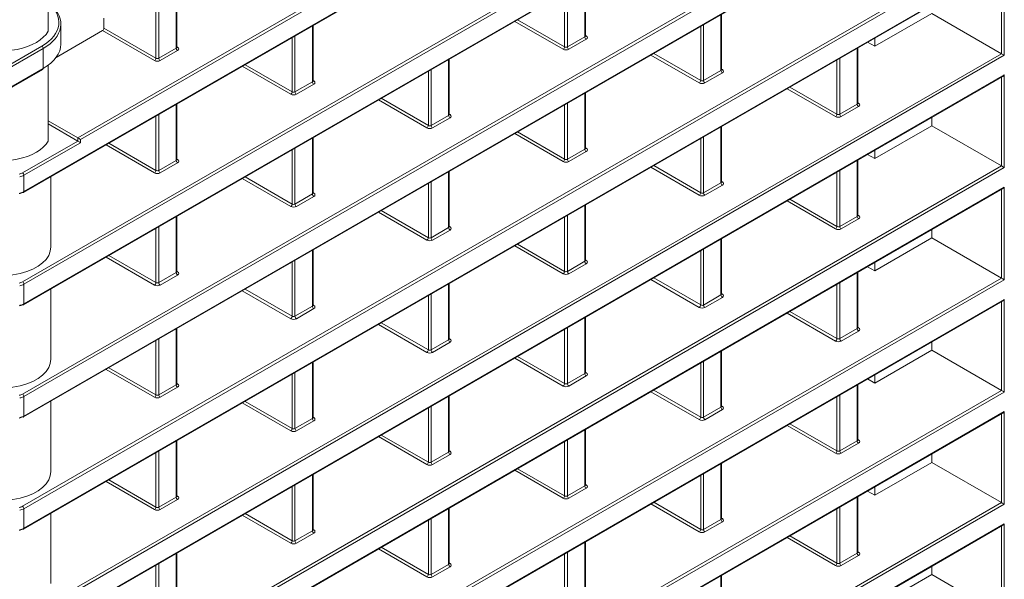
# Model space of a CAD drawing. Header units: millimetres. Extents: x 0 to 1118, y 0 to 864.
# Tile 295 of 512: x 656 to 681, y 126 to 140. Entities that reach past the tile are written whole.
import ezdxf

# ---------------------------------------------------------------- set-up
doc = ezdxf.new("R2010")
doc.units = ezdxf.units.MM

msp = doc.modelspace()

# ---------------------------------------------------------------- linework, layer by layer
at = {"color": 9, "linetype": 'Continuous', "lineweight": 0}
for p, q in [((657.4307, 136.9346), (680.5731, 150.2944)), ((680.6435, 150.2537), (657.5011, 136.8939)), ((656.0843, 135.5856), (680.6435, 149.7633)), ((656.0493, 133.3241), (680.5731, 147.4814)), ((680.6435, 147.4408), (656.0843, 133.2631)), ((656.0843, 132.7726), (680.6435, 146.9503)), ((656.0493, 130.5111), (680.5731, 144.6684)), ((680.6435, 144.6278), (656.0843, 130.4501)), ((656.0843, 129.9596), (680.6435, 144.1373)), ((656.0493, 127.6981), (680.5731, 141.8554)), ((680.6435, 141.8148), (656.0843, 127.6371)), ((656.0843, 127.1466), (680.6435, 141.3243)), ((680.5731, 139.0425), (680.5731, 141.2668)), ((680.6435, 141.3243), (680.6435, 139.0018)), ((670.1342, 139.4654), (670.1342, 140.8665)), ((669.6971, 140.6142), (669.6971, 139.2131)), ((659.8989, 139.1826), (659.8989, 140.5837)), ((669.6267, 139.2136), (669.6267, 140.5735)), ((659.3914, 138.9308), (659.3914, 140.2908)), ((659.4618, 140.3314), (659.4618, 138.9303)), ((668.4489, 139.8936), (669.6267, 139.2136)), ((673.546, 138.622), (673.546, 140.0231)), ((659.356, 138.8696), (658.054, 139.6212)), ((658.0893, 139.6825), (659.3914, 138.9308)), ((663.3107, 138.3392), (663.3107, 139.7403)), ((669.5914, 139.1524), (668.3782, 139.8528)), ((673.0385, 138.3702), (673.0385, 139.7301)), ((673.1089, 139.7708), (673.1089, 138.3697)), ((662.8032, 138.0874), (662.8032, 139.4474)), ((662.8736, 139.488), (662.8736, 138.0869)), ((669.6971, 139.2131), (670.1342, 139.4654)), ((670.1693, 139.4043), (669.7322, 139.152)), ((670.1489, 139.4989), (670.1699, 139.4863)), ((656.569, 139.1742), (606.9704, 110.5415)), ((606.985, 110.6312), (656.534, 139.2353)), ((656.569, 138.673), (656.569, 139.1742)), ((659.4618, 138.9303), (659.8989, 139.1826)), ((659.9339, 139.1216), (659.4968, 138.8692)), ((659.9135, 139.2161), (659.9345, 139.2036)), ((676.9578, 137.7786), (676.9578, 139.1797)), ((656.0493, 124.8852), (680.5731, 139.0425)), ((680.6435, 139.0018), (656.0843, 124.8241)), ((666.7224, 137.4958), (666.7224, 138.8969)), ((673.0032, 138.309), (671.79, 139.0094)), ((671.8607, 139.0502), (673.0385, 138.3702)), ((676.4503, 137.5268), (676.4503, 138.8867)), ((676.5207, 138.9274), (676.5207, 137.5263)), ((606.9704, 110.0403), (656.569, 138.673)), ((662.7678, 138.0262), (661.5546, 138.7266)), ((661.6253, 138.7674), (662.8032, 138.0874)), ((666.2854, 138.6446), (666.2854, 137.2435)), ((673.5607, 138.6555), (673.5817, 138.6429)), ((656.0843, 124.3336), (680.6435, 138.5113)), ((666.215, 137.244), (666.215, 138.604)), ((673.1089, 138.3697), (673.546, 138.622)), ((673.5811, 138.561), (673.144, 138.3086)), ((680.5731, 136.2295), (680.5731, 138.4538)), ((680.6435, 138.5113), (680.6435, 136.1888)), ((662.8736, 138.0869), (663.3107, 138.3392)), ((663.3457, 138.2782), (662.9086, 138.0258)), ((663.3253, 138.3727), (663.3463, 138.3602)), ((676.415, 137.4656), (675.2017, 138.166)), ((675.2725, 138.2068), (676.4503, 137.5268)), ((666.1796, 137.1828), (664.9664, 137.8832)), ((665.0371, 137.924), (666.215, 137.244)), ((670.1342, 136.6524), (670.1342, 138.0535)), ((659.8989, 136.3696), (659.8989, 137.7707)), ((669.6267, 136.4006), (669.6267, 137.7606)), ((669.6971, 137.8012), (669.6971, 136.4001)), ((676.5207, 137.5263), (676.9578, 137.7786)), ((676.9929, 137.7176), (676.5558, 137.4652)), ((676.9725, 137.8121), (676.9935, 137.7995)), ((659.3914, 136.1178), (659.3914, 137.4778)), ((659.4618, 137.5184), (659.4618, 136.1173)), ((666.2854, 137.2435), (666.7224, 137.4958)), ((666.7575, 137.4348), (666.3204, 137.1824)), ((666.7371, 137.5293), (666.7581, 137.5168)), ((673.546, 135.809), (673.546, 137.2101)), ((657.4307, 136.853), (657.4307, 136.9346)), ((663.3107, 135.5262), (663.3107, 136.9273)), ((669.5914, 136.3394), (668.3782, 137.0398)), ((668.4489, 137.0806), (669.6267, 136.4006)), ((673.0385, 135.5572), (673.0385, 136.9172)), ((673.1089, 136.9578), (673.1089, 135.5567)), ((656.0493, 136.0555), (657.4307, 136.853)), ((657.5011, 136.8124), (656.0843, 135.9945)), ((657.5011, 136.8939), (657.5011, 136.8124)), ((659.356, 136.0566), (658.1428, 136.757)), ((658.2135, 136.7978), (659.3914, 136.1178)), ((662.8736, 136.675), (662.8736, 135.2739)), ((669.6971, 136.4001), (670.1342, 136.6524)), ((670.1489, 136.6859), (670.1699, 136.6734)), ((659.9135, 136.4031), (659.9345, 136.3906)), ((662.8032, 135.2744), (662.8032, 136.6344)), ((670.1693, 136.5914), (669.7322, 136.339)), ((656.0493, 122.0722), (680.5731, 136.2295)), ((680.6435, 136.1888), (656.0843, 122.0111)), ((659.4618, 136.1173), (659.8989, 136.3696)), ((659.9339, 136.3086), (659.4968, 136.0563)), ((673.0032, 135.496), (671.79, 136.1964)), ((671.8607, 136.2372), (673.0385, 135.5572)), ((676.9578, 134.9656), (676.9578, 136.3667)), ((656.0843, 135.9945), (656.0843, 135.5856)), ((662.7678, 135.2132), (661.5546, 135.9136)), ((661.6253, 135.9544), (662.8032, 135.2744)), ((666.7224, 134.6828), (666.7224, 136.0839)), ((676.4503, 134.7138), (676.4503, 136.0738)), ((676.5207, 136.1144), (676.5207, 134.7133)), ((656.0843, 121.5206), (680.6435, 135.6983)), ((666.215, 134.431), (666.215, 135.791)), ((666.2854, 135.8316), (666.2854, 134.4305)), ((673.1089, 135.5567), (673.546, 135.809)), ((673.5811, 135.748), (673.144, 135.4956)), ((673.5607, 135.8425), (673.5817, 135.83)), ((680.6435, 135.6983), (680.6435, 133.3759)), ((662.8736, 135.2739), (663.3107, 135.5262)), ((663.3457, 135.4652), (662.9086, 135.2129)), ((663.3253, 135.5597), (663.3463, 135.5472)), ((680.5731, 133.4165), (680.5731, 135.6408)), ((670.1342, 133.8394), (670.1342, 135.2405)), ((676.415, 134.6526), (675.2017, 135.353)), ((675.2725, 135.3938), (676.4503, 134.7138)), ((659.8989, 133.5567), (659.8989, 134.9578)), ((666.1796, 134.3698), (664.9664, 135.0702)), ((665.0371, 135.111), (666.215, 134.431)), ((669.6267, 133.5876), (669.6267, 134.9476)), ((669.6971, 134.9882), (669.6971, 133.5871)), ((676.5207, 134.7133), (676.9578, 134.9656)), ((676.9725, 134.9991), (676.9935, 134.9866)), ((659.4618, 134.7054), (659.4618, 133.3043)), ((666.2854, 134.4305), (666.7224, 134.6828)), ((666.7371, 134.7163), (666.7581, 134.7038)), ((676.9929, 134.9046), (676.5558, 134.6522)), ((659.3914, 133.3049), (659.3914, 134.6648)), ((666.7575, 134.6218), (666.3204, 134.3695)), ((669.5914, 133.5264), (668.3782, 134.2268)), ((668.4489, 134.2676), (669.6267, 133.5876)), ((673.546, 132.996), (673.546, 134.3971)), ((659.356, 133.2436), (658.1428, 133.944)), ((658.2135, 133.9848), (659.3914, 133.3049)), ((663.3107, 132.7133), (663.3107, 134.1144)), ((673.0385, 132.7442), (673.0385, 134.1042)), ((673.1089, 134.1448), (673.1089, 132.7437)), ((662.8032, 132.4615), (662.8032, 133.8214)), ((662.8736, 133.862), (662.8736, 132.4609)), ((669.6971, 133.5871), (670.1342, 133.8394)), ((670.1693, 133.7784), (669.7322, 133.5261)), ((670.1489, 133.8729), (670.1699, 133.8604)), ((659.4618, 133.3043), (659.8989, 133.5567)), ((659.9339, 133.4956), (659.4968, 133.2433)), ((659.9135, 133.5901), (659.9345, 133.5776)), ((676.9578, 132.1526), (676.9578, 133.5537)), ((656.0493, 119.2592), (680.5731, 133.4165)), ((680.6435, 133.3759), (656.0843, 119.1981)), ((656.0843, 133.2631), (656.0843, 132.7726)), ((666.7224, 131.8699), (666.7224, 133.271)), ((673.0032, 132.683), (671.79, 133.3834)), ((671.8607, 133.4242), (673.0385, 132.7442)), ((676.4503, 131.9008), (676.4503, 133.2608)), ((676.5207, 133.3014), (676.5207, 131.9003)), ((662.7678, 132.4002), (661.5546, 133.1006)), ((661.6253, 133.1414), (662.8032, 132.4615)), ((666.215, 131.6181), (666.215, 132.978)), ((666.2854, 133.0186), (666.2854, 131.6175)), ((673.1089, 132.7437), (673.546, 132.996)), ((673.5607, 133.0295), (673.5817, 133.017)), ((656.0843, 118.7077), (680.6435, 132.8854)), ((662.8736, 132.4609), (663.3107, 132.7133)), ((663.3253, 132.7467), (663.3463, 132.7342)), ((673.5811, 132.935), (673.144, 132.6827)), ((680.5731, 130.6035), (680.5731, 132.8278)), ((680.6435, 132.8854), (680.6435, 130.5629)), ((663.3457, 132.6522), (662.9086, 132.3999)), ((676.415, 131.8396), (675.2017, 132.54)), ((675.2725, 132.5808), (676.4503, 131.9008)), ((666.1796, 131.5568), (664.9664, 132.2572)), ((665.0371, 132.298), (666.215, 131.6181)), ((670.1342, 131.0265), (670.1342, 132.4276)), ((659.8989, 130.7437), (659.8989, 132.1448)), ((669.6267, 130.7747), (669.6267, 132.1346)), ((669.6971, 132.1752), (669.6971, 130.7741)), ((676.5207, 131.9003), (676.9578, 132.1526)), ((676.9929, 132.0916), (676.5558, 131.8393)), ((676.9725, 132.1861), (676.9935, 132.1736)), ((659.3914, 130.4919), (659.3914, 131.8518)), ((659.4618, 131.8924), (659.4618, 130.4913)), ((666.2854, 131.6175), (666.7224, 131.8699)), ((666.7575, 131.8088), (666.3204, 131.5565)), ((666.7371, 131.9033), (666.7581, 131.8908)), ((673.546, 130.1831), (673.546, 131.5842)), ((663.3107, 129.9003), (663.3107, 131.3014)), ((669.5914, 130.7134), (668.3782, 131.4138)), ((668.4489, 131.4546), (669.6267, 130.7747)), ((673.0385, 129.9313), (673.0385, 131.2912)), ((673.1089, 131.3318), (673.1089, 129.9307)), ((659.356, 130.4306), (658.1428, 131.131)), ((658.2135, 131.1718), (659.3914, 130.4919)), ((662.8032, 129.6485), (662.8032, 131.0084)), ((662.8736, 131.049), (662.8736, 129.6479)), ((669.6971, 130.7741), (670.1342, 131.0265)), ((670.1489, 131.0599), (670.1699, 131.0474)), ((659.4618, 130.4913), (659.8989, 130.7437)), ((659.9135, 130.7772), (659.9345, 130.7646)), ((670.1693, 130.9654), (669.7322, 130.7131)), ((676.9578, 129.3397), (676.9578, 130.7408)), ((656.0493, 116.4462), (680.5731, 130.6035)), ((680.6435, 130.5629), (656.0843, 116.3852)), ((659.9339, 130.6826), (659.4968, 130.4303)), ((673.0032, 129.87), (671.79, 130.5704)), ((671.8607, 130.6112), (673.0385, 129.9313)), ((676.5207, 130.4884), (676.5207, 129.0873)), ((656.0843, 130.4501), (656.0843, 129.9596)), ((662.7678, 129.5872), (661.5546, 130.2876)), ((661.6253, 130.3284), (662.8032, 129.6485)), ((666.7224, 129.0569), (666.7224, 130.458)), ((676.4503, 129.0879), (676.4503, 130.4478)), ((656.0843, 115.8947), (680.6435, 130.0724)), ((666.215, 128.8051), (666.215, 130.165)), ((666.2854, 130.2056), (666.2854, 128.8045)), ((673.1089, 129.9307), (673.546, 130.1831)), ((673.5811, 130.122), (673.144, 129.8697)), ((673.5607, 130.2165), (673.5817, 130.204)), ((680.5731, 127.7905), (680.5731, 130.0148)), ((680.6435, 130.0724), (680.6435, 127.7499)), ((662.8736, 129.6479), (663.3107, 129.9003)), ((663.3457, 129.8392), (662.9086, 129.5869)), ((663.3253, 129.9338), (663.3463, 129.9212)), ((675.2725, 129.7678), (676.4503, 129.0879)), ((670.1342, 128.2135), (670.1342, 129.6146)), ((676.415, 129.0266), (675.2017, 129.727)), ((659.8989, 127.9307), (659.8989, 129.3318)), ((666.1796, 128.7438), (664.9664, 129.4442)), ((665.0371, 129.485), (666.215, 128.8051)), ((669.6267, 127.9617), (669.6267, 129.3216)), ((669.6971, 129.3623), (669.6971, 127.9611)), ((676.5207, 129.0873), (676.9578, 129.3397)), ((676.9929, 129.2786), (676.5558, 129.0263)), ((676.9725, 129.3732), (676.9935, 129.3606)), ((659.3914, 127.6789), (659.3914, 129.0388)), ((659.4618, 129.0795), (659.4618, 127.6784)), ((666.2854, 128.8045), (666.7224, 129.0569)), ((666.7371, 129.0904), (666.7581, 129.0778)), ((666.7575, 128.9958), (666.3204, 128.7435)), ((673.546, 127.3701), (673.546, 128.7712)), ((669.5914, 127.9004), (668.3782, 128.6008)), ((668.4489, 128.6416), (669.6267, 127.9617)), ((673.1089, 128.5189), (673.1089, 127.1177)), ((659.356, 127.6177), (658.1428, 128.318)), ((658.2135, 128.3589), (659.3914, 127.6789)), ((663.3107, 127.0873), (663.3107, 128.4884)), ((673.0385, 127.1183), (673.0385, 128.4782)), ((662.8032, 126.8355), (662.8032, 128.1954)), ((662.8736, 128.2361), (662.8736, 126.835)), ((669.6971, 127.9611), (670.1342, 128.2135)), ((670.1693, 128.1524), (669.7322, 127.9001)), ((670.1489, 128.247), (670.1699, 128.2344)), ((656.0493, 113.6332), (680.5731, 127.7905)), ((659.4618, 127.6784), (659.8989, 127.9307)), ((659.9339, 127.8696), (659.4968, 127.6173)), ((659.9135, 127.9642), (659.9345, 127.9516)), ((671.8607, 127.7982), (673.0385, 127.1183)), ((676.9578, 126.5267), (676.9578, 127.9278)), ((680.6435, 127.7499), (656.0843, 113.5722)), ((656.0843, 127.6371), (656.0843, 127.1466)), ((666.7224, 126.2439), (666.7224, 127.645)), ((673.0032, 127.057), (671.79, 127.7574)), ((676.4503, 126.2749), (676.4503, 127.6348)), ((676.5207, 127.6755), (676.5207, 126.2743)), ((662.7678, 126.7743), (661.5546, 127.4746)), ((661.6253, 127.5155), (662.8032, 126.8355)), ((666.215, 125.9921), (666.215, 127.352)), ((666.2854, 127.3927), (666.2854, 125.9916)), ((673.1089, 127.1177), (673.546, 127.3701)), ((673.5811, 127.309), (673.144, 127.0567)), ((673.5607, 127.4036), (673.5817, 127.391)), ((656.0843, 113.0817), (680.6435, 127.2594)), ((662.8736, 126.835), (663.3107, 127.0873)), ((663.3253, 127.1208), (663.3463, 127.1082)), ((680.5731, 124.9775), (680.5731, 127.2018)), ((680.6435, 127.2594), (680.6435, 124.9369)), ((663.3457, 127.0262), (662.9086, 126.7739)), ((670.1342, 125.4005), (670.1342, 126.8016)), ((676.415, 126.2136), (675.2017, 126.914)), ((675.2725, 126.9548), (676.4503, 126.2749)), ((666.1796, 125.9309), (664.9664, 126.6312)), ((665.0371, 126.6721), (666.215, 125.9921)), ((669.6971, 126.5493), (669.6971, 125.1482)), ((676.9725, 126.5602), (676.9935, 126.5476)), ((659.8989, 125.1177), (659.8989, 126.5188)), ((669.6267, 125.1487), (669.6267, 126.5086)), ((676.5207, 126.2743), (676.9578, 126.5267)), ((676.9929, 126.4656), (676.5558, 126.2133)), ((659.3914, 124.8659), (659.3914, 126.2258)), ((659.4618, 126.2665), (659.4618, 124.8654)), ((666.2854, 125.9916), (666.7224, 126.2439)), ((666.7575, 126.1828), (666.3204, 125.9305)), ((666.7371, 126.2774), (666.7581, 126.2648)), ((673.546, 124.5571), (673.546, 125.9582))]:
    msp.add_line(p, q, dxfattribs=at)
at = {"color": 7, "linetype": 'Continuous', "lineweight": 15}
for p, q in [((656.0739, 135.5627), (680.6081, 149.7259)), ((656.0739, 132.7497), (680.6081, 146.913)), ((656.0739, 129.9367), (680.6081, 144.1)), ((656.6896, 139.605), (656.6896, 141.6256)), ((656.0739, 127.1237), (680.6081, 141.287)), ((670.1489, 139.486), (670.1489, 140.875)), ((659.9135, 139.2032), (659.9135, 140.5922)), ((658.0893, 139.6825), (658.0893, 139.936)), ((673.5607, 138.6426), (673.5607, 140.0316)), ((678.8252, 140.0515), (677.3983, 139.2277)), ((680.5731, 139.0425), (678.8252, 140.0515)), ((658.054, 139.6212), (656.8924, 138.9507)), ((657.0084, 139.2823), (657.0084, 139.7895)), ((663.3253, 138.3598), (663.3253, 139.7488)), ((677.3983, 139.2277), (677.3983, 139.434)), ((676.9725, 137.7992), (676.9725, 139.1882)), ((677.2181, 139.3299), (677.3983, 139.2277)), ((666.7371, 137.5164), (666.7371, 138.9054)), ((606.985, 110.0319), (656.5587, 138.6501)), ((656.6896, 138.7516), (656.6896, 136.8502)), ((656.0739, 124.3107), (680.6081, 138.474)), ((670.1489, 136.673), (670.1489, 138.062)), ((659.9135, 136.3903), (659.9135, 137.7792)), ((678.8252, 137.4448), (678.8252, 137.2385)), ((657.4307, 136.9346), (656.6896, 137.3624)), ((656.6896, 137.2808), (657.4307, 136.853)), ((673.5607, 135.8296), (673.5607, 137.2186)), ((678.8252, 137.2385), (677.3983, 136.4147)), ((680.5731, 136.2295), (678.8252, 137.2385)), ((663.3253, 135.5469), (663.3253, 136.9358)), ((677.2181, 136.517), (677.3983, 136.4147)), ((677.3983, 136.4147), (677.3983, 136.621)), ((676.9725, 134.9862), (676.9725, 136.3752)), ((656.7584, 134.2001), (656.7584, 135.9578)), ((666.7371, 134.7035), (666.7371, 136.0924)), ((656.0739, 121.4977), (680.6081, 135.661)), ((670.1489, 133.8601), (670.1489, 135.249)), ((659.9135, 133.5773), (659.9135, 134.9662)), ((678.8252, 134.6318), (678.8252, 134.4255)), ((673.5607, 133.0167), (673.5607, 134.4056)), ((678.8252, 134.4255), (677.3983, 133.6017)), ((680.5731, 133.4165), (678.8252, 134.4255)), ((663.3253, 132.7339), (663.3253, 134.1228)), ((677.2181, 133.704), (677.3983, 133.6017)), ((677.3983, 133.6017), (677.3983, 133.808)), ((676.9725, 132.1733), (676.9725, 133.5622)), ((666.7371, 131.8905), (666.7371, 133.2794)), ((656.7584, 131.3871), (656.7584, 133.1448)), ((656.0739, 118.6848), (680.6081, 132.848)), ((670.1489, 131.0471), (670.1489, 132.436)), ((659.9135, 130.7643), (659.9135, 132.1532)), ((678.8252, 131.8188), (678.8252, 131.6125)), ((673.5607, 130.2037), (673.5607, 131.5926)), ((678.8252, 131.6125), (677.3983, 130.7887)), ((680.5731, 130.6035), (678.8252, 131.6125)), ((663.3253, 129.9209), (663.3253, 131.3098)), ((677.3983, 130.7887), (677.3983, 130.995)), ((676.9725, 129.3603), (676.9725, 130.7492)), ((677.2181, 130.891), (677.3983, 130.7887)), ((656.7584, 128.5741), (656.7584, 130.3318)), ((666.7371, 129.0775), (666.7371, 130.4664)), ((656.0739, 115.8718), (680.6081, 130.0351)), ((670.1489, 128.2341), (670.1489, 129.623)), ((659.9135, 127.9513), (659.9135, 129.3402)), ((678.8252, 129.0058), (678.8252, 128.7995)), ((673.5607, 127.3907), (673.5607, 128.7796)), ((678.8252, 128.7995), (677.3983, 127.9758)), ((680.5731, 127.7905), (678.8252, 128.7995)), ((663.3253, 127.1079), (663.3253, 128.4968)), ((677.2181, 128.078), (677.3983, 127.9758)), ((677.3983, 127.9758), (677.3983, 128.182)), ((676.9725, 126.5473), (676.9725, 127.9362)), ((666.7371, 126.2645), (666.7371, 127.6534)), ((656.7584, 125.7611), (656.7584, 127.5188)), ((656.0739, 113.0588), (680.6081, 127.2221)), ((670.1489, 125.4211), (670.1489, 126.8101)), ((659.9135, 125.1383), (659.9135, 126.5273)), ((678.8252, 126.1928), (678.8252, 125.9866)), ((673.5607, 124.5777), (673.5607, 125.9667)), ((678.8252, 125.9866), (677.3983, 125.1628)), ((680.5731, 124.9775), (678.8252, 125.9866))]:
    msp.add_line(p, q, dxfattribs=at)
at = {"color": 9, "linetype": 'Continuous', "lineweight": 0}
for centre, radius, start, end in [((670.2111, 139.4689), 0.077, 182.63727, 237.07215), ((670.1545, 139.5092), 0.0275, 258.48671, 303.93921), ((656.4922, 139.1707), 0.0769, 2.6189, 57.09145), ((659.9757, 139.1862), 0.077, 182.63668, 237.07305), ((659.9192, 139.2264), 0.0275, 258.48787, 303.94038), ((669.5488, 139.2178), 0.078, 303.05985, 356.94015), ((669.774, 139.2166), 0.077, 182.63727, 237.07215), ((659.3135, 138.935), 0.078, 303.05824, 356.94176), ((659.5386, 138.9338), 0.077, 182.63668, 237.07305), ((673.5663, 138.6658), 0.0275, 258.48168, 303.94392), ((673.6229, 138.6255), 0.077, 182.63688, 237.07285), ((663.3875, 138.3428), 0.077, 182.63708, 237.07265), ((663.3309, 138.383), 0.0275, 258.49131, 303.93694), ((672.9606, 138.3744), 0.078, 303.05901, 356.94038), ((673.1858, 138.3732), 0.077, 182.63688, 237.07285), ((662.7252, 138.0916), 0.078, 303.05953, 356.94047), ((662.9504, 138.0904), 0.077, 182.63708, 237.07265), ((677.0347, 137.7822), 0.077, 182.6371, 237.07255), ((676.9781, 137.8224), 0.0275, 258.47976, 303.94534), ((666.7993, 137.4994), 0.077, 182.63727, 237.07215), ((666.7427, 137.5396), 0.0275, 258.48713, 303.93944), ((676.3724, 137.531), 0.078, 303.05904, 356.94043), ((676.5976, 137.5298), 0.077, 182.6371, 237.07255), ((666.137, 137.2482), 0.078, 303.05914, 356.94086), ((666.3622, 137.247), 0.077, 182.63727, 237.07215), ((670.2111, 136.656), 0.077, 182.63688, 237.07285), ((670.1545, 136.6962), 0.0275, 258.48898, 303.93794), ((659.9757, 136.3732), 0.077, 182.63708, 237.07265), ((659.9192, 136.4134), 0.0275, 258.49079, 303.93746), ((669.5488, 136.4048), 0.078, 303.05967, 356.94033), ((669.774, 136.4036), 0.077, 182.63688, 237.07285), ((656.0075, 135.9909), 0.0769, 2.61901, 57.0901), ((659.3134, 136.122), 0.078, 303.05967, 356.94033), ((659.5386, 136.1208), 0.077, 182.63708, 237.07265), ((673.6229, 135.8126), 0.077, 182.6371, 237.07255), ((673.5663, 135.8528), 0.0275, 258.47976, 303.94534), ((656.0609, 135.5823), 0.0236, 303.50327, 7.80836), ((663.3875, 135.5298), 0.077, 182.63727, 237.07215), ((663.3309, 135.57), 0.0275, 258.48531, 303.94094), ((672.9606, 135.5614), 0.078, 303.05904, 356.94043), ((673.1858, 135.5602), 0.077, 182.6371, 237.07255), ((662.7252, 135.2786), 0.078, 303.05918, 356.94082), ((662.9504, 135.2775), 0.077, 182.63727, 237.07215), ((677.0347, 134.9692), 0.077, 182.63688, 237.07285), ((676.9781, 135.0094), 0.0275, 258.48395, 303.94265), ((666.7993, 134.6864), 0.077, 182.63688, 237.07285), ((666.7427, 134.7266), 0.0275, 258.4894, 303.93817), ((676.3724, 134.718), 0.078, 303.05882, 356.94056), ((676.5976, 134.7168), 0.077, 182.63688, 237.07285), ((666.137, 134.4352), 0.078, 303.05895, 356.94105), ((666.3622, 134.4341), 0.077, 182.63688, 237.07285), ((670.2111, 133.843), 0.077, 182.6371, 237.07255), ((670.1545, 133.8832), 0.0275, 258.48706, 303.93936), ((659.9757, 133.5602), 0.077, 182.63727, 237.07215), ((659.9192, 133.6004), 0.0275, 258.48479, 303.94146), ((669.5488, 133.5918), 0.078, 303.0597, 356.94038), ((669.774, 133.5907), 0.077, 182.6371, 237.07255), ((656.0075, 133.2595), 0.0769, 2.61864, 57.09109), ((659.3134, 133.309), 0.078, 303.05932, 356.94068), ((659.5386, 133.3079), 0.077, 182.63727, 237.07215), ((673.6229, 132.9996), 0.077, 182.63688, 237.07285), ((673.5663, 133.0398), 0.0275, 258.48395, 303.94265), ((656.0609, 132.7694), 0.0236, 303.50235, 7.80785), ((663.3875, 132.7168), 0.077, 182.63688, 237.07285), ((663.3309, 132.757), 0.0275, 258.48758, 303.93967), ((672.9606, 132.7484), 0.078, 303.05882, 356.94056), ((673.1858, 132.7473), 0.077, 182.63688, 237.07285), ((662.7252, 132.4656), 0.078, 303.059, 356.941), ((662.9504, 132.4645), 0.077, 182.63688, 237.07285), ((677.0347, 132.1562), 0.077, 182.63811, 237.07162), ((676.9781, 132.1964), 0.0275, 258.47004, 303.95255), ((666.7993, 131.8734), 0.077, 182.6371, 237.07255), ((666.7427, 131.9136), 0.0275, 258.48748, 303.93959), ((676.3724, 131.905), 0.078, 303.05954, 356.93985), ((676.5976, 131.9039), 0.077, 182.63811, 237.07162), ((666.137, 131.6222), 0.078, 303.05898, 356.94109), ((666.3622, 131.6211), 0.077, 182.6371, 237.07255), ((670.2111, 131.03), 0.077, 182.63688, 237.07285), ((670.1545, 131.0702), 0.0275, 258.49126, 303.93667), ((659.9757, 130.7472), 0.077, 182.63688, 237.07285), ((659.9192, 130.7874), 0.0275, 258.48706, 303.94019), ((669.5488, 130.7788), 0.078, 303.05948, 356.94052), ((669.774, 130.7777), 0.077, 182.63688, 237.07285), ((656.0075, 130.4466), 0.0769, 2.61844, 57.09129), ((659.3134, 130.496), 0.078, 303.05914, 356.94086), ((659.5386, 130.4949), 0.077, 182.63688, 237.07285), ((673.6229, 130.1866), 0.077, 182.63811, 237.07162), ((673.5663, 130.2268), 0.0275, 258.47004, 303.95255), ((656.0609, 129.9564), 0.0236, 303.53974, 7.77189), ((663.3875, 129.9038), 0.077, 182.6371, 237.07255), ((663.3309, 129.944), 0.0275, 258.48566, 303.94109), ((672.9606, 129.9354), 0.078, 303.05954, 356.93985), ((673.1858, 129.9343), 0.077, 182.63811, 237.07162), ((662.7252, 129.6526), 0.078, 303.05903, 356.94105), ((662.9504, 129.6515), 0.077, 182.6371, 237.07255), ((677.0347, 129.3432), 0.077, 182.63668, 237.07305), ((676.9781, 129.3834), 0.0275, 258.48249, 303.94411), ((666.7993, 129.0604), 0.077, 182.63688, 237.07285), ((666.7427, 129.1007), 0.0275, 258.49168, 303.9369), ((676.3724, 129.092), 0.078, 303.0581, 356.94128), ((676.5976, 129.0909), 0.077, 182.63668, 237.07305), ((666.137, 128.8092), 0.078, 303.05877, 356.94123), ((666.3622, 128.8081), 0.077, 182.63688, 237.07285), ((670.2111, 128.217), 0.077, 182.63811, 237.07162), ((670.1545, 128.2572), 0.0275, 258.47734, 303.94657), ((659.9757, 127.9342), 0.077, 182.6371, 237.07255), ((659.9192, 127.9745), 0.0275, 258.48514, 303.94161), ((669.5488, 127.9658), 0.078, 303.0602, 356.9398), ((669.774, 127.9647), 0.077, 182.63811, 237.07162), ((656.0075, 127.6336), 0.0769, 2.61844, 57.09129), ((659.3134, 127.6831), 0.078, 303.05917, 356.94091), ((659.5386, 127.6819), 0.077, 182.6371, 237.07255), ((673.6229, 127.3736), 0.077, 182.63668, 237.07305), ((673.5663, 127.4138), 0.0275, 258.48249, 303.94411), ((656.0609, 127.1434), 0.0236, 303.51158, 7.79951), ((663.3875, 127.0908), 0.077, 182.63688, 237.07285), ((663.3309, 127.1311), 0.0275, 258.48985, 303.9384), ((672.9606, 127.1224), 0.078, 303.0581, 356.94128), ((673.1858, 127.1213), 0.077, 182.63668, 237.07305), ((662.7252, 126.8397), 0.078, 303.05881, 356.94119), ((662.9504, 126.8385), 0.077, 182.63688, 237.07285), ((676.9781, 126.5704), 0.0275, 258.48541, 303.94119), ((677.0347, 126.5302), 0.077, 182.63708, 237.07265), ((666.7993, 126.2474), 0.077, 182.63811, 237.07162), ((666.7427, 126.2877), 0.0275, 258.47776, 303.94681), ((676.3724, 126.279), 0.078, 303.05954, 356.93985), ((676.5976, 126.2779), 0.077, 182.63708, 237.07265), ((666.137, 125.9963), 0.078, 303.05948, 356.94052), ((666.3622, 125.9951), 0.077, 182.63811, 237.07162)]:
    msp.add_arc(centre, radius, start, end, dxfattribs=at)
at = {"color": 7, "linetype": 'Continuous', "lineweight": 15}
for centre, radius, start, end in [((656.5457, 138.6698), 0.0236, 303.50245, 7.80917), ((656.0636, 135.5854), 0.025, 234.88894, 294.47474), ((656.0636, 132.7724), 0.025, 234.89127, 294.47591), ((656.0636, 129.9594), 0.025, 234.88894, 294.47474), ((656.0636, 127.1464), 0.025, 234.88928, 294.47615)]:
    msp.add_arc(centre, radius, start, end, dxfattribs=at)
at = {"color": 9, "linetype": 'Continuous', "lineweight": 0}
for centre, major_axis, ratio, start_param, end_param in [((655.5087, 139.8375), (1.45, -0.0111), 0.5823041, 5.5022266, 6.9173118), ((670.0989, 139.4865), (0.05, -0.0008), 0.5872741, 5.5068216, 6.2922198), ((670.0986, 139.4459), (0.1, -0.0008), 0.5823041, 5.5022266, 7.0642962), ((659.8635, 139.2037), (0.05, -0.0008), 0.5872741, 5.5068216, 6.2922198), ((659.8632, 139.1631), (0.1, -0.0008), 0.5823041, 5.5022266, 7.0642962), ((669.6615, 139.1936), (0.1, -0.0008), 0.5823041, 3.9401569, 5.5022266), ((669.6618, 139.2342), (0.05, -0.0008), 0.5872741, 3.9447519, 5.5068216), ((659.4261, 138.9108), (0.1, -0.0008), 0.5823041, 3.9401569, 5.5022266), ((659.4264, 138.9514), (0.05, -0.0008), 0.5872741, 3.9447519, 5.5068216), ((673.5107, 138.6431), (0.05, -0.0008), 0.5872741, 5.5068216, 6.2922198), ((673.5104, 138.6025), (0.1, -0.0008), 0.5823041, 5.5022266, 7.0642962), ((663.2753, 138.3603), (0.05, -0.0008), 0.5872741, 5.5068216, 6.2922198), ((663.275, 138.3197), (0.1, -0.0008), 0.5823041, 5.5022266, 7.0642962), ((673.0733, 138.3502), (0.1, -0.0008), 0.5823041, 3.9401569, 5.5022266), ((673.0736, 138.3908), (0.05, -0.0008), 0.5872741, 3.9447519, 5.5068216), ((662.8379, 138.0674), (0.1, -0.0008), 0.5823041, 3.9401569, 5.5022266), ((662.8382, 138.108), (0.05, -0.0008), 0.5872741, 3.9447519, 5.5068216), ((676.9225, 137.7997), (0.05, -0.0008), 0.5872741, 5.5068216, 6.2922198), ((676.9222, 137.7591), (0.1, -0.0008), 0.5823041, 5.5022266, 7.0642962), ((666.6871, 137.5169), (0.05, -0.0008), 0.5872741, 5.5068216, 6.2922198), ((666.6868, 137.4763), (0.1, -0.0008), 0.5823041, 5.5022266, 7.0642962), ((676.4851, 137.5068), (0.1, -0.0008), 0.5823041, 3.9401569, 5.5022266), ((676.4854, 137.5474), (0.05, -0.0008), 0.5872741, 3.9447519, 5.5068216), ((666.2497, 137.224), (0.1, -0.0008), 0.5823041, 3.9401569, 5.5022266), ((666.25, 137.2646), (0.05, -0.0008), 0.5872741, 3.9447519, 5.5068216), ((670.0989, 136.6735), (0.05, -0.0008), 0.5872741, 5.5068216, 6.2922198), ((670.0986, 136.6329), (0.1, -0.0008), 0.5823041, 5.5022266, 7.0642962), ((659.8635, 136.3908), (0.05, -0.0008), 0.5872741, 5.5068216, 6.2922198), ((659.8632, 136.3501), (0.1, -0.0008), 0.5823041, 5.5022266, 7.0642962), ((669.6615, 136.3806), (0.1, -0.0008), 0.5823041, 3.9401569, 5.5022266), ((669.6618, 136.4212), (0.05, -0.0008), 0.5872741, 3.9447519, 5.5068216), ((655.9078, 136.1386), (0.2, -0.0015), 0.5823041, 5.0005954, 5.5022266), ((655.9075, 136.0979), (0.25, -0.0015), 0.5813044, 4.9996951, 5.5013263), ((659.4261, 136.0978), (0.1, -0.0008), 0.5823041, 3.9401569, 5.5022266), ((659.4264, 136.1384), (0.05, -0.0008), 0.5872741, 3.9447519, 5.5068216), ((673.5107, 135.8301), (0.05, -0.0008), 0.5872741, 5.5068216, 6.2922198), ((673.5104, 135.7895), (0.1, -0.0008), 0.5823041, 5.5022266, 7.0642962), ((655.9075, 135.6862), (0.25, 0.0015), 0.5732429, 4.9927142, 5.4943454), ((663.2753, 135.5474), (0.05, -0.0008), 0.5872741, 5.5068216, 6.2922198), ((663.275, 135.5067), (0.1, -0.0008), 0.5823041, 5.5022266, 7.0642962), ((673.0733, 135.5372), (0.1, -0.0008), 0.5823041, 3.9401569, 5.5022266), ((673.0736, 135.5778), (0.05, -0.0008), 0.5872741, 3.9447519, 5.5068216), ((662.8379, 135.2544), (0.1, -0.0008), 0.5823041, 3.9401569, 5.5022266), ((662.8382, 135.295), (0.05, -0.0008), 0.5872741, 3.9447519, 5.5068216), ((676.9225, 134.9867), (0.05, -0.0008), 0.5872741, 5.5068216, 6.2922198), ((676.9222, 134.9461), (0.1, -0.0008), 0.5823041, 5.5022266, 7.0642962), ((666.6871, 134.704), (0.05, -0.0008), 0.5872741, 5.5068216, 6.2922198), ((666.6868, 134.6633), (0.1, -0.0008), 0.5823041, 5.5022266, 7.0642962), ((676.4854, 134.7344), (0.05, -0.0008), 0.5872741, 3.9447519, 5.5068216), ((666.25, 134.4516), (0.05, -0.0008), 0.5872741, 3.9447519, 5.5068216), ((676.4851, 134.6938), (0.1, -0.0008), 0.5823041, 3.9401569, 5.5022266), ((666.2497, 134.411), (0.1, -0.0008), 0.5823041, 3.9401569, 5.5022266), ((670.0989, 133.8606), (0.05, -0.0008), 0.5872741, 5.5068216, 6.2922198), ((670.0986, 133.8199), (0.1, -0.0008), 0.5823041, 5.5022266, 7.0642962), ((659.8635, 133.5778), (0.05, -0.0008), 0.5872741, 5.5068216, 6.2922198), ((659.8632, 133.5371), (0.1, -0.0008), 0.5823041, 5.5022266, 7.0642962), ((669.6615, 133.5676), (0.1, -0.0008), 0.5823041, 3.9401569, 5.5022266), ((669.6618, 133.6082), (0.05, -0.0008), 0.5872741, 3.9447519, 5.5068216), ((655.9078, 133.4072), (0.2, -0.0015), 0.5823041, 5.0005954, 5.5022266), ((655.9075, 133.3665), (0.25, -0.0015), 0.5813044, 4.9996951, 5.5013263), ((659.4261, 133.2848), (0.1, -0.0008), 0.5823041, 3.9401569, 5.5022266), ((659.4264, 133.3254), (0.05, -0.0008), 0.5872741, 3.9447519, 5.5068216), ((673.5107, 133.0172), (0.05, -0.0008), 0.5872741, 5.5068216, 6.2922198), ((673.5104, 132.9765), (0.1, -0.0008), 0.5823041, 5.5022266, 7.0642962), ((655.9075, 132.8732), (0.25, 0.0015), 0.5732429, 4.9927142, 5.4943454), ((663.2753, 132.7344), (0.05, -0.0008), 0.5872741, 5.5068216, 6.2922198), ((663.275, 132.6937), (0.1, -0.0008), 0.5823041, 5.5022266, 7.0642962), ((673.0736, 132.7648), (0.05, -0.0008), 0.5872741, 3.9447519, 5.5068216), ((662.8382, 132.482), (0.05, -0.0008), 0.5872741, 3.9447519, 5.5068216), ((673.0733, 132.7242), (0.1, -0.0008), 0.5823041, 3.9401569, 5.5022266), ((662.8379, 132.4414), (0.1, -0.0008), 0.5823041, 3.9401569, 5.5022266), ((676.9225, 132.1738), (0.05, -0.0008), 0.5872741, 5.5068216, 6.2922198), ((676.9222, 132.1331), (0.1, -0.0008), 0.5823041, 5.5022266, 7.0642962), ((666.6871, 131.891), (0.05, -0.0008), 0.5872741, 5.5068216, 6.2922198), ((666.6868, 131.8503), (0.1, -0.0008), 0.5823041, 5.5022266, 7.0642962), ((676.4851, 131.8808), (0.1, -0.0008), 0.5823041, 3.9401569, 5.5022266), ((676.4854, 131.9214), (0.05, -0.0008), 0.5872741, 3.9447519, 5.5068216), ((666.2497, 131.598), (0.1, -0.0008), 0.5823041, 3.9401569, 5.5022266), ((666.25, 131.6386), (0.05, -0.0008), 0.5872741, 3.9447519, 5.5068216), ((670.0989, 131.0476), (0.05, -0.0008), 0.5872741, 5.5068216, 6.2922198), ((670.0986, 131.0069), (0.1, -0.0008), 0.5823041, 5.5022266, 7.0642962), ((659.8635, 130.7648), (0.05, -0.0008), 0.5872741, 5.5068216, 6.2922198), ((659.8632, 130.7241), (0.1, -0.0008), 0.5823041, 5.5022266, 7.0642962), ((669.6618, 130.7952), (0.05, -0.0008), 0.5872741, 3.9447519, 5.5068216), ((655.9078, 130.5942), (0.2, -0.0015), 0.5823041, 5.0005954, 5.5022266), ((659.4264, 130.5125), (0.05, -0.0008), 0.5872741, 3.9447519, 5.5068216), ((669.6615, 130.7546), (0.1, -0.0008), 0.5823041, 3.9401569, 5.5022266), ((655.9075, 130.5536), (0.25, -0.0015), 0.5813044, 4.9996951, 5.5013263), ((659.4261, 130.4718), (0.1, -0.0008), 0.5823041, 3.9401569, 5.5022266), ((673.5107, 130.2042), (0.05, -0.0008), 0.5872741, 5.5068216, 6.2922198), ((673.5104, 130.1635), (0.1, -0.0008), 0.5823041, 5.5022266, 7.0642962), ((655.9075, 130.0602), (0.25, 0.0015), 0.5732429, 4.9927142, 5.4943454), ((663.2753, 129.9214), (0.05, -0.0008), 0.5872741, 5.5068216, 6.2922198), ((663.275, 129.8807), (0.1, -0.0008), 0.5823041, 5.5022266, 7.0642962), ((673.0733, 129.9112), (0.1, -0.0008), 0.5823041, 3.9401569, 5.5022266), ((673.0736, 129.9519), (0.05, -0.0008), 0.5872741, 3.9447519, 5.5068216), ((662.8379, 129.6284), (0.1, -0.0008), 0.5823041, 3.9401569, 5.5022266), ((662.8382, 129.6691), (0.05, -0.0008), 0.5872741, 3.9447519, 5.5068216), ((676.9225, 129.3608), (0.05, -0.0008), 0.5872741, 5.5068216, 6.2922198), ((676.9222, 129.3201), (0.1, -0.0008), 0.5823041, 5.5022266, 7.0642962), ((666.6871, 129.078), (0.05, -0.0008), 0.5872741, 5.5068216, 6.2922198), ((666.6868, 129.0373), (0.1, -0.0008), 0.5823041, 5.5022266, 7.0642962), ((676.4851, 129.0678), (0.1, -0.0008), 0.5823041, 3.9401569, 5.5022266), ((676.4854, 129.1085), (0.05, -0.0008), 0.5872741, 3.9447519, 5.5068216), ((666.25, 128.8257), (0.05, -0.0008), 0.5872741, 3.9447519, 5.5068216), ((666.2497, 128.785), (0.1, -0.0008), 0.5823041, 3.9401569, 5.5022266), ((670.0989, 128.2346), (0.05, -0.0008), 0.5872741, 5.5068216, 6.2922198), ((670.0986, 128.1939), (0.1, -0.0008), 0.5823041, 5.5022266, 7.0642962), ((659.8635, 127.9518), (0.05, -0.0008), 0.5872741, 5.5068216, 6.2922198), ((659.8632, 127.9112), (0.1, -0.0008), 0.5823041, 5.5022266, 7.0642962), ((669.6615, 127.9416), (0.1, -0.0008), 0.5823041, 3.9401569, 5.5022266), ((669.6618, 127.9823), (0.05, -0.0008), 0.5872741, 3.9447519, 5.5068216), ((655.9078, 127.7812), (0.2, -0.0015), 0.5823041, 5.0005954, 5.5022266), ((655.9075, 127.7406), (0.25, -0.0015), 0.5813044, 4.9996951, 5.5013263), ((659.4261, 127.6588), (0.1, -0.0008), 0.5823041, 3.9401569, 5.5022266), ((659.4264, 127.6995), (0.05, -0.0008), 0.5872741, 3.9447519, 5.5068216), ((673.5107, 127.3912), (0.05, -0.0008), 0.5872741, 5.5068216, 6.2922198), ((673.5104, 127.3505), (0.1, -0.0008), 0.5823041, 5.5022266, 7.0642962), ((655.9075, 127.2472), (0.25, 0.0015), 0.5732429, 4.9927142, 5.4943454), ((663.2753, 127.1084), (0.05, -0.0008), 0.5872741, 5.5068216, 6.2922198), ((663.275, 127.0678), (0.1, -0.0008), 0.5823041, 5.5022266, 7.0642962), ((673.0733, 127.0982), (0.1, -0.0008), 0.5823041, 3.9401569, 5.5022266), ((673.0736, 127.1389), (0.05, -0.0008), 0.5872741, 3.9447519, 5.5068216), ((662.8382, 126.8561), (0.05, -0.0008), 0.5872741, 3.9447519, 5.5068216), ((662.8379, 126.8154), (0.1, -0.0008), 0.5823041, 3.9401569, 5.5022266), ((676.9225, 126.5478), (0.05, -0.0008), 0.5872741, 5.5068216, 6.2922198), ((676.9222, 126.5072), (0.1, -0.0008), 0.5823041, 5.5022266, 7.0642962), ((666.6871, 126.265), (0.05, -0.0008), 0.5872741, 5.5068216, 6.2922198), ((666.6868, 126.2244), (0.1, -0.0008), 0.5823041, 5.5022266, 7.0642962), ((676.4851, 126.2548), (0.1, -0.0008), 0.5823041, 3.9401569, 5.5022266), ((676.4854, 126.2955), (0.05, -0.0008), 0.5872741, 3.9447519, 5.5068216), ((666.2497, 125.972), (0.1, -0.0008), 0.5823041, 3.9401569, 5.5022266), ((666.25, 126.0127), (0.05, -0.0008), 0.5872741, 3.9447519, 5.5068216)]:
    msp.add_ellipse(centre, major_axis=major_axis, ratio=ratio, start_param=start_param, end_param=end_param, dxfattribs=at)
at = {"color": 7, "linetype": 'Continuous', "lineweight": 15}
for centre, major_axis, ratio, start_param, end_param in [((655.5084, 139.7968), (1.5, -0.0111), 0.5821376, 5.5020761, 6.8636638), ((658.054, 139.6621), (0.025, 0.0433), 0.5774255, 3.9269476, 5.4976678), ((655.5084, 139.8377), (1.2437, -0.0095), 0.5823041, 4.133814, 5.9692603), ((655.5084, 139.275), (1.5, 0.0109), 0.5723967, 5.4936405, 6.2790387), ((680.6081, 139.0222), (0.05, -0.0289), 0.0000704, 0.7854388, 2.3475085), ((680.6081, 138.5317), (0.0354, 0.0612), 0.5773346, 3.9269502, 4.7124296), ((657.4657, 136.9143), (0.05, -0.0289), 0.0000704, 0.7854388, 2.3475085), ((655.5084, 137.0671), (1.2437, 0.0093), 0.5722274, 4.1250875, 5.9605338), ((657.4657, 136.8328), (0.05, -0.0289), 0.0000704, 0.7854388, 2.3475085), ((680.6081, 136.2092), (0.05, -0.0289), 0.0000704, 0.7854388, 2.3475085), ((680.6081, 135.7188), (0.0354, 0.0612), 0.5773346, 3.9269502, 4.7124296), ((655.9078, 135.6452), (0.2, 0.0015), 0.5722274, 4.9918688, 5.4935), ((655.5084, 134.2064), (1.25, -0.0095), 0.5823041, 3.9314302, 6.2876247), ((680.6081, 133.3963), (0.05, -0.0289), 0.0000704, 0.7854388, 2.3475085), ((655.9078, 132.8322), (0.2, 0.0015), 0.5722274, 4.9918688, 5.4935), ((680.6081, 132.9058), (0.0354, 0.0612), 0.5773346, 3.9269502, 4.7124296), ((655.5084, 131.3934), (1.25, -0.0095), 0.5823041, 3.9314302, 6.2876247), ((680.6081, 130.5833), (0.05, -0.0289), 0.0000704, 0.7854388, 2.3475085), ((680.6081, 130.0928), (0.0354, 0.0612), 0.5773346, 3.9269502, 4.7124296), ((655.9078, 130.0192), (0.2, 0.0015), 0.5722274, 4.9918688, 5.4935), ((655.5084, 128.5804), (1.25, -0.0095), 0.5823041, 3.9314302, 6.2876247), ((680.6081, 127.7703), (0.05, -0.0289), 0.0000704, 0.7854388, 2.3475085), ((655.9078, 127.2062), (0.2, 0.0015), 0.5722274, 4.9918688, 5.4935), ((680.6081, 127.2798), (0.0354, 0.0612), 0.5773346, 3.9269502, 4.7124296)]:
    msp.add_ellipse(centre, major_axis=major_axis, ratio=ratio, start_param=start_param, end_param=end_param, dxfattribs=at)
for points, knots in [([(670.15, 139.48), (670.1501, 139.4799), (670.1506, 139.4793), (670.1485, 139.484), (670.149, 139.4856), (670.149, 139.4858)], [0, 0, 0, 0, 0.2370163, 0.9200786, 1, 1, 1, 1]), ([(659.9147, 139.1972), (659.9148, 139.1971), (659.9152, 139.1965), (659.9132, 139.2012), (659.9136, 139.2028), (659.9136, 139.203)], [0, 0, 0, 0, 0.2370156, 0.9200914, 1, 1, 1, 1]), ([(673.5618, 138.6366), (673.5619, 138.6365), (673.5624, 138.6359), (673.5603, 138.6406), (673.5608, 138.6422), (673.5608, 138.6424)], [0, 0, 0, 0, 0.2371837, 0.9207083, 1, 1, 1, 1]), ([(663.3264, 138.3538), (663.3266, 138.3537), (663.327, 138.3531), (663.325, 138.3578), (663.3254, 138.3594), (663.3254, 138.3596)], [0, 0, 0, 0, 0.2370283, 0.9200713, 1, 1, 1, 1]), ([(676.9736, 137.7932), (676.9737, 137.7931), (676.9741, 137.7925), (676.9721, 137.7972), (676.9726, 137.7988), (676.9726, 137.799)], [0, 0, 0, 0, 0.2371859, 0.9207082, 1, 1, 1, 1]), ([(666.7382, 137.5104), (666.7383, 137.5103), (666.7388, 137.5097), (666.7368, 137.5144), (666.7372, 137.516), (666.7372, 137.5162)], [0, 0, 0, 0, 0.2370161, 0.9200852, 1, 1, 1, 1]), ([(670.15, 136.6671), (670.1501, 136.6669), (670.1506, 136.6663), (670.1486, 136.671), (670.149, 136.6726), (670.149, 136.6728)], [0, 0, 0, 0, 0.2371833, 0.9207215, 1, 1, 1, 1]), ([(659.9147, 136.3843), (659.9148, 136.3841), (659.9152, 136.3835), (659.9132, 136.3882), (659.9136, 136.3898), (659.9136, 136.39)], [0, 0, 0, 0, 0.2370283, 0.9200713, 1, 1, 1, 1]), ([(673.5618, 135.8237), (673.5619, 135.8235), (673.5624, 135.8229), (673.5603, 135.8276), (673.5608, 135.8292), (673.5608, 135.8294)], [0, 0, 0, 0, 0.2371859, 0.9207082, 1, 1, 1, 1]), ([(663.3264, 135.5409), (663.3266, 135.5407), (663.327, 135.5401), (663.325, 135.5448), (663.3254, 135.5464), (663.3254, 135.5466)], [0, 0, 0, 0, 0.2370194, 0.9200822, 1, 1, 1, 1]), ([(676.9736, 134.9803), (676.9737, 134.9801), (676.9741, 134.9795), (676.9721, 134.9842), (676.9726, 134.9858), (676.9726, 134.986)], [0, 0, 0, 0, 0.2371913, 0.9207085, 1, 1, 1, 1]), ([(666.7382, 134.6975), (666.7383, 134.6973), (666.7388, 134.6967), (666.7368, 134.7014), (666.7372, 134.703), (666.7372, 134.7032)], [0, 0, 0, 0, 0.2371816, 0.9207221, 1, 1, 1, 1]), ([(670.15, 133.8541), (670.1501, 133.8539), (670.1506, 133.8533), (670.1486, 133.858), (670.149, 133.8596), (670.149, 133.8598)], [0, 0, 0, 0, 0.2371856, 0.9207215, 1, 1, 1, 1]), ([(659.9147, 133.5713), (659.9148, 133.5711), (659.9152, 133.5705), (659.9132, 133.5752), (659.9136, 133.5768), (659.9136, 133.577)], [0, 0, 0, 0, 0.2370194, 0.9200822, 1, 1, 1, 1]), ([(673.5618, 133.0107), (673.5619, 133.0105), (673.5624, 133.0099), (673.5603, 133.0146), (673.5608, 133.0162), (673.5608, 133.0164)], [0, 0, 0, 0, 0.2371913, 0.9207085, 1, 1, 1, 1]), ([(663.3264, 132.7279), (663.3266, 132.7277), (663.327, 132.7271), (663.325, 132.7318), (663.3254, 132.7334), (663.3254, 132.7336)], [0, 0, 0, 0, 0.2371848, 0.9207191, 1, 1, 1, 1]), ([(676.9736, 132.1673), (676.9737, 132.1671), (676.9741, 132.1665), (676.9721, 132.1712), (676.9726, 132.1728), (676.9726, 132.173)], [0, 0, 0, 0, 0.2370256, 0.9200545, 1, 1, 1, 1]), ([(666.7382, 131.8845), (666.7383, 131.8843), (666.7388, 131.8838), (666.7368, 131.8884), (666.7372, 131.89), (666.7372, 131.8902)], [0, 0, 0, 0, 0.2371838, 0.9207221, 1, 1, 1, 1]), ([(670.15, 131.0411), (670.1501, 131.0409), (670.1506, 131.0404), (670.1486, 131.045), (670.149, 131.0466), (670.149, 131.0468)], [0, 0, 0, 0, 0.2371909, 0.9207217, 1, 1, 1, 1]), ([(659.9147, 130.7583), (659.9148, 130.7581), (659.9152, 130.7576), (659.9132, 130.7623), (659.9136, 130.7639), (659.9136, 130.764)], [0, 0, 0, 0, 0.2371848, 0.9207191, 1, 1, 1, 1]), ([(673.5618, 130.1977), (673.5619, 130.1975), (673.5624, 130.197), (673.5603, 130.2017), (673.5608, 130.2032), (673.5608, 130.2034)], [0, 0, 0, 0, 0.2370256, 0.9200545, 1, 1, 1, 1]), ([(663.3264, 129.9149), (663.3266, 129.9147), (663.327, 129.9142), (663.325, 129.9189), (663.3254, 129.9205), (663.3254, 129.9206)], [0, 0, 0, 0, 0.2371871, 0.9207191, 1, 1, 1, 1]), ([(676.9736, 129.3543), (676.9737, 129.3541), (676.9741, 129.3536), (676.9721, 129.3583), (676.9726, 129.3599), (676.9726, 129.36)], [0, 0, 0, 0, 0.2370129, 0.9200745, 1, 1, 1, 1]), ([(666.7382, 129.0715), (666.7383, 129.0713), (666.7388, 129.0708), (666.7368, 129.0755), (666.7372, 129.0771), (666.7372, 129.0772)], [0, 0, 0, 0, 0.2371892, 0.9207223, 1, 1, 1, 1]), ([(670.15, 128.2281), (670.1501, 128.228), (670.1506, 128.2274), (670.1485, 128.2321), (670.149, 128.2337), (670.149, 128.2338)], [0, 0, 0, 0, 0.2370253, 0.9200677, 1, 1, 1, 1]), ([(659.9147, 127.9453), (659.9148, 127.9452), (659.9152, 127.9446), (659.9132, 127.9493), (659.9136, 127.9509), (659.9136, 127.951)], [0, 0, 0, 0, 0.2371871, 0.9207191, 1, 1, 1, 1]), ([(673.5618, 127.3847), (673.5619, 127.3846), (673.5624, 127.384), (673.5603, 127.3887), (673.5608, 127.3903), (673.5608, 127.3904)], [0, 0, 0, 0, 0.2370129, 0.9200745, 1, 1, 1, 1]), ([(663.3264, 127.1019), (663.3266, 127.1018), (663.327, 127.1012), (663.325, 127.1059), (663.3254, 127.1075), (663.3254, 127.1076)], [0, 0, 0, 0, 0.2371924, 0.9207193, 1, 1, 1, 1]), ([(676.9736, 126.5413), (676.9737, 126.5412), (676.9741, 126.5406), (676.9721, 126.5453), (676.9726, 126.5469), (676.9726, 126.547)], [0, 0, 0, 0, 0.2370256, 0.9200545, 1, 1, 1, 1]), ([(666.7382, 126.2585), (666.7383, 126.2584), (666.7388, 126.2578), (666.7368, 126.2625), (666.7372, 126.2641), (666.7372, 126.2642)], [0, 0, 0, 0, 0.2370251, 0.9200743, 1, 1, 1, 1])]:
    msp.add_open_spline(points, degree=3, knots=knots, dxfattribs=at)

doc.saveas('drawing.dxf')
